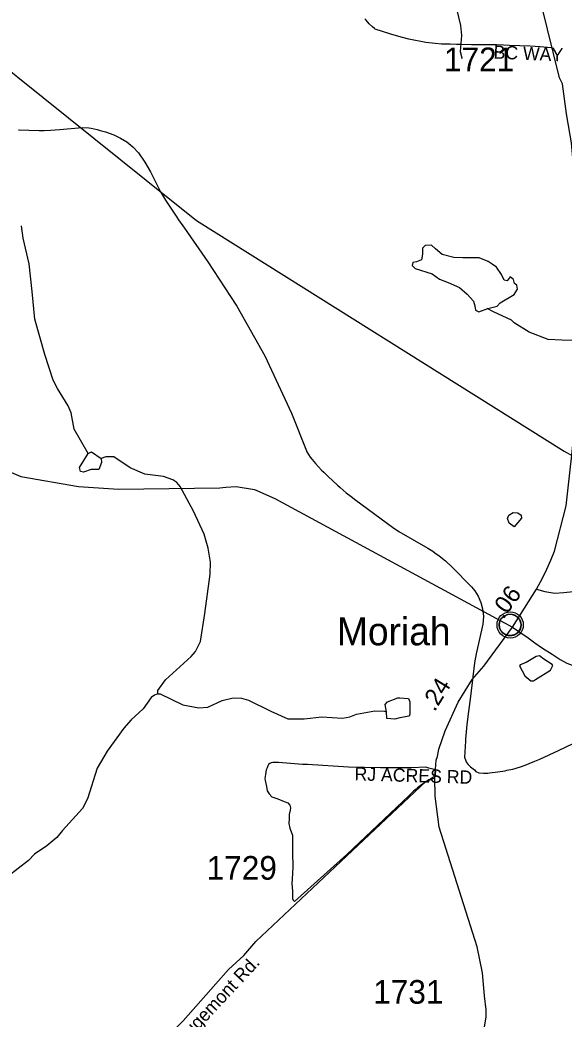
# Model space of a CAD drawing. Extents: x 1950930 to 2061844, y 904556 to 1017002.
# Drawn here: x 2046939 to 2050852, y 910013 to 917199 of the extents above; entities that cross this region are included whole.
import ezdxf

# ---------------------------------------------------------------- set-up
doc = ezdxf.new("R2010")
doc.units = 0
for name, color, linetype in [('Exist Civil Demographics Community CELL', 7, 'Continuous'), ('Exist Civil Demographics Community Label', 7, 'Continuous'), ('Exist Hydrographic Creek Single Shore', 7, 'Continuous'), ('Exist Hydrographic Lake Shore', 7, 'Continuous'), ('Exist Hydrographic Misc Water Feature', 7, 'Continuous'), ('Exist Road Non-System Type 51', 7, 'Continuous'), ('Exist Road Non-System Type 51 Label', 7, 'Continuous'), ('Exist Road Primary US Structure Standard Bridge CELL', 7, 'Continuous'), ('Exist Road Secondary Type 51 Attributed', 7, 'Continuous'), ('Exist Road Secondary Type 51 Label', 7, 'Continuous'), ('Exist Road Secondary Type 51 Number Label', 7, 'Continuous'), ('Exist Utilities Electrical Transmission Line', 7, 'Continuous')]:
    doc.layers.add(name, color=color, linetype=linetype)

msp = doc.modelspace()

# ---------------------------------------------------------------- linework, layer by layer
at = {"layer": 'Exist Civil Demographics Community CELL'}
msp.add_lwpolyline([(2050386.7, 912860.3), (2050387.7, 912865.8), (2050389.5, 912872.4), (2050392.4, 912879.6), (2050395.3, 912885.4), (2050398.7, 912891.1), (2050402.4, 912896.2), (2050406.4, 912900.6), (2050411, 912905.2), (2050416.5, 912909.8), (2050421.9, 912913.4), (2050426.8, 912916.3), (2050431.9, 912918.8), (2050437.3, 912921.1), (2050443, 912922.9), (2050447.3, 912924), (2050452.2, 912924.8), (2050456.3, 912925.5), (2050462.6, 912925.7), (2050467.1, 912925.6), (2050472.7, 912925.4), (2050477.6, 912924.7), (2050482.6, 912923.7), (2050487.6, 912922.3), (2050492.7, 912920.3), (2050499.4, 912917.4), (2050505.6, 912913.9), (2050510.7, 912910.4), (2050515.9, 912906.3), (2050519.2, 912903.2), (2050523.3, 912898.8), (2050527.2, 912894.1), (2050530.2, 912889.5), (2050533.4, 912884.5), (2050535.8, 912879.4), (2050537.9, 912874.4), (2050539.4, 912869.3), (2050540.7, 912864.7), (2050541.8, 912858.7), (2050542.4, 912854), (2050542.7, 912848), (2050542.5, 912842.2), (2050541.9, 912836.5), (2050541, 912831), (2050539.3, 912824.9), (2050537.5, 912819), (2050535.2, 912814), (2050532, 912808), (2050528.7, 912802.7), (2050525.3, 912798), (2050521.1, 912793.2), (2050515.8, 912788.3), (2050510.8, 912784.1), (2050505.7, 912780.7), (2050501.4, 912778.2), (2050494.6, 912774.9), (2050487.5, 912772.2), (2050481.5, 912770.8), (2050474.9, 912769.5), (2050470.5, 912769), (2050466, 912768.7), (2050460.4, 912768.7), (2050456.1, 912769.2), (2050450.5, 912769.9), (2050444.6, 912771.2), (2050440, 912772.5), (2050434.8, 912774.4), (2050430.2, 912776.4), (2050426.3, 912778.6), (2050419.5, 912782.7), (2050413.9, 912787), (2050409, 912791.4), (2050404.5, 912796.3), (2050401.4, 912800.3), (2050398.4, 912804.4), (2050394.3, 912811.5), (2050392.6, 912815.1), (2050390.8, 912819.1), (2050388.3, 912827.3), (2050386.7, 912834.3), (2050386, 912839.5), (2050385.7, 912845.8), (2050385.7, 912850.5), (2050386.2, 912857)], close=True, dxfattribs=at)
for centre, radius in [((2050464.3, 912847.8), 94.3), ((2050464.1, 912848.1), 76.7)]:
    msp.add_circle(centre, radius, dxfattribs=at)
at = {"layer": 'Exist Hydrographic Creek Single Shore'}
for points in [[(2047428.5, 914080.6), (2047328.4, 914256.3), (2047308.2, 914372.2), (2047286, 914424.2), (2047207.8, 914548.2), (2047177.5, 914607.9), (2047117.4, 914791.9), (2047044.8, 915045.8), (2047026.3, 915245.7), (2047003.9, 915445.6), (2046961.8, 915629.6), (2046949.5, 915717.5)], [(2050940.5, 914892.8), (2050837, 914895.1), (2050737, 914900.8), (2050600.9, 914952.5), (2050492.7, 915020.4), (2050472.8, 915040.2), (2050344.4, 915099.9), (2050298.1, 915123.3)], [(2047929.9, 912351.4), (2047929.7, 912375.4), (2047985.8, 912451.7), (2048169.4, 912619.8), (2048201.3, 912655.9), (2048237.3, 912728), (2048268.7, 912930.2), (2048306.3, 913212.2), (2048310.1, 913300.1), (2048291.9, 913400.2), (2048263.7, 913500.2), (2048187.4, 913665.9), (2048091, 913843.8), (2048067, 913871.8), (2048038.9, 913891.8), (2047970.8, 913915.5), (2047836.9, 913931.4), (2047730.9, 913977.2), (2047612.7, 914056.8), (2047556.6, 914056.6), (2047522.6, 914044.5)], [(2047929.9, 912351.4), (2047905.8, 912343.4), (2047882.1, 912325.5), (2047824, 912243.3), (2047738.3, 912165.1), (2047686.2, 912105.1), (2047566.7, 911940.9), (2047492.9, 911816.7), (2047423.4, 911596.7), (2047387.5, 911528.5), (2047245.8, 911370.3), (2047204, 911318), (2047131.9, 911258.1), (2047044, 911197.9), (2047000.1, 911153.9), (2046852.4, 911039.4), (2046796.7, 910963.5), (2046694.7, 910887.2), (2046455, 910802.5), (2046299.1, 910706.3)], [(2047929.9, 912351.4), (2047946, 912351.4), (2048110, 912271.9), (2048226.1, 912252.1), (2048290.2, 912256), (2048393.9, 912304.4), (2048472.1, 912324.5), (2048532, 912320.6), (2048582, 912306.8), (2048742.1, 912227), (2048866.3, 912173.2), (2048982.2, 912173.5), (2049110.1, 912185.6), (2049258.2, 912177.9), (2049310.2, 912186), (2049358.2, 912206.4), (2049491.9, 912230.5), (2049560.1, 912226.5), (2049574.1, 912222.6)]]:
    msp.add_lwpolyline(points, dxfattribs=at)
at = {"layer": 'Exist Hydrographic Lake Shore'}
msp.add_lwpolyline([(2049833.7, 915514.3), (2049827, 915473.8), (2049790.6, 915459), (2049763.6, 915455), (2049759.6, 915433.4), (2049781.1, 915410.5), (2049903.8, 915374.1), (2049956.4, 915333.6), (2050018.4, 915310.7), (2050100.6, 915274.3), (2050155.9, 915225.8), (2050200.4, 915177.2), (2050211.2, 915143.5), (2050215.2, 915111.2), (2050238.2, 915099), (2050304.2, 915124.7), (2050371.6, 915139.5), (2050393.2, 915165.1), (2050493, 915224.4), (2050515.9, 915262.2), (2050513.2, 915291.8), (2050494.3, 915302.6), (2050487.6, 915332.3), (2050464.6, 915351.1), (2050443.1, 915321.5), (2050420.2, 915328.2), (2050401.3, 915368.7), (2050364.9, 915421.2), (2050335.2, 915442.8), (2050305.6, 915461.7), (2050242.2, 915487.3), (2050123.6, 915487.3), (2050060.2, 915491.3), (2049974.6, 915512.9), (2049926.1, 915553.4), (2049897.8, 915579), (2049853.3, 915576.3), (2049834.4, 915557.4), (2049834.4, 915535.8)], close=True, dxfattribs=at)
at = {"layer": 'Exist Hydrographic Misc Water Feature'}
for p, q in [((2049000, 914099.7), (2049002.8, 914092.6)), ((2050047.8, 913262.6), (2050185.8, 913122.6)), ((2050232.9, 913054.6), (2050252.8, 913010)), ((2050208.1, 912574.1), (2050179.8, 912332.6)), ((2050141.9, 912012.7), (2050136, 911896.8)), ((2050141.9, 912012.7), (2050136, 911896.8)), ((2050143.1, 912025.1), (2050141.9, 912012.7))]:
    msp.add_line(p, q, dxfattribs=at)
for points in [[(2050314.3, 919461.9), (2050290.3, 919445.7), (2050222.4, 919351.6), (2050190.7, 919295.5), (2050130.9, 919209.5), (2050097.1, 919145.5), (2050013.3, 918901.5), (2050001.7, 918789.5), (2050013.8, 918597.3), (2049996.1, 918485.4), (2049980.6, 918305.2), (2049976.9, 918065.4), (2049990.9, 918013.3), (2049999.3, 917909.4), (2049985.3, 917805.4), (2049953.7, 917721.4), (2049975.8, 917617.2), (2050030.1, 917481.5), (2050106.8, 917159.7), (2050114.8, 917087.7), (2050104.9, 916971.7), (2050117.1, 916927.5), (2050115, 916919.6)], [(2046928.3, 916409.1), (2046932.8, 916408.8), (2047002.8, 916405.1)], [(2047002.8, 916405.1), (2047075.8, 916404), (2047113.5, 916405)], [(2047002.8, 916405.1), (2047075.8, 916404), (2047113.5, 916405)], [(2047113.5, 916405), (2047158.8, 916406.4), (2047191, 916408.4)], [(2047113.5, 916405), (2047158.8, 916406.4), (2047191, 916408.4)], [(2047191, 916408.4), (2047224.6, 916410.8), (2047386.8, 916424.3)], [(2047191, 916408.4), (2047224.6, 916410.8), (2047386.8, 916424.3)], [(2047386.8, 916424.3), (2047434.8, 916422.4), (2047450, 916419.5)], [(2047386.8, 916424.3), (2047434.8, 916422.4), (2047450, 916419.5)], [(2047450, 916419.5), (2047492.8, 916411.4), (2047515.4, 916404.9)], [(2047450, 916419.5), (2047492.8, 916411.4), (2047515.4, 916404.9)], [(2047515.4, 916404.9), (2047553.7, 916393.8), (2047612.8, 916372.3), (2047662.8, 916349.6)], [(2047515.4, 916404.9), (2047553.7, 916393.8), (2047612.8, 916372.3), (2047662.8, 916349.6)], [(2047662.8, 916349.6), (2047707.9, 916322.3), (2047749.8, 916287.6), (2047790.8, 916242.3), (2047836.9, 916175.4), (2047877.1, 916107.6), (2047924.5, 916011.2)], [(2047662.8, 916349.6), (2047707.9, 916322.3), (2047749.8, 916287.6), (2047790.8, 916242.3), (2047836.9, 916175.4), (2047877.1, 916107.6), (2047924.5, 916011.2)], [(2047924.5, 916011.2), (2047948.9, 915961.6), (2047984.7, 915903.6), (2048065.9, 915781.7)], [(2047924.5, 916011.2), (2047948.9, 915961.6), (2047984.7, 915903.6), (2048065.9, 915781.7)], [(2048065.9, 915781.7), (2048078.9, 915762.3), (2048121.1, 915701.8)], [(2048065.9, 915781.7), (2048078.9, 915762.3), (2048121.1, 915701.8)], [(2048121.1, 915701.8), (2048289.7, 915460.3), (2048452.5, 915209.7)], [(2048121.1, 915701.8), (2048289.7, 915460.3), (2048452.5, 915209.7)], [(2048452.5, 915209.7), (2048497.8, 915140.1), (2048698.7, 914782.9)], [(2048452.5, 915209.7), (2048497.8, 915140.1), (2048698.7, 914782.9)], [(2048698.7, 914782.9), (2048890.9, 914370.6), (2049000, 914099.7)], [(2048698.7, 914782.9), (2048890.9, 914370.6), (2049000, 914099.7)], [(2047396.8, 913946.4), (2047375, 913952.4), (2047366.7, 913980.5), (2047428.5, 914080.6)], [(2047428.5, 914080.6), (2047452.7, 914092.6), (2047522.6, 914044.5)], [(2049002.8, 914092.6), (2049025.8, 914053.8), (2049039.9, 914036.7)], [(2049002.8, 914092.6), (2049025.8, 914053.8), (2049039.9, 914036.7)], [(2047522.6, 914044.5), (2047524.6, 914016.6), (2047506.8, 913964.8), (2047450.7, 913964.6), (2047396.8, 913946.4)], [(2049039.9, 914036.7), (2049063.1, 914008.5), (2049084.6, 913985.4)], [(2049039.9, 914036.7), (2049063.1, 914008.5), (2049084.6, 913985.4)], [(2049084.6, 913985.4), (2049107.8, 913960.7), (2049123, 913945.9)], [(2049084.6, 913985.4), (2049107.8, 913960.7), (2049123, 913945.9)], [(2049123, 913945.9), (2049155, 913914.6), (2049221.8, 913853), (2049242.7, 913835.2)], [(2049123, 913945.9), (2049155, 913914.6), (2049221.8, 913853), (2049242.7, 913835.2)], [(2049242.7, 913835.2), (2049285.8, 913798.6), (2049321.3, 913771.1)], [(2049242.7, 913835.2), (2049285.8, 913798.6), (2049321.3, 913771.1)], [(2049321.3, 913771.1), (2049353.9, 913746), (2049617.8, 913551.4)], [(2049321.3, 913771.1), (2049353.9, 913746), (2049617.8, 913551.4)], [(2050445.3, 913614.3), (2050455.2, 913636.4), (2050485.2, 913656.4), (2050519.3, 913654.4)], [(2050519.3, 913654.4), (2050543.2, 913636.5), (2050545.4, 913616.5), (2050493.6, 913554.2)], [(2050493.6, 913554.2), (2050457.4, 913580.2), (2050445.3, 913614.3)], [(2049617.8, 913551.4), (2049663.7, 913520.5), (2049855.8, 913410.6), (2049871.8, 913400.5)], [(2049617.8, 913551.4), (2049663.7, 913520.5), (2049855.8, 913410.6), (2049871.8, 913400.5)], [(2049871.8, 913400.5), (2049906.9, 913378.4), (2049922.5, 913367.4)], [(2049871.8, 913400.5), (2049906.9, 913378.4), (2049922.5, 913367.4)], [(2049922.5, 913367.4), (2049953.7, 913344.9), (2049999.8, 913307.6), (2050047.8, 913262.6)], [(2049922.5, 913367.4), (2049953.7, 913344.9), (2049999.8, 913307.6), (2050047.8, 913262.6)], [(2050185.8, 913122.6), (2050210.8, 913093.5), (2050232.9, 913054.6)], [(2050185.8, 913122.6), (2050210.8, 913093.5), (2050232.9, 913054.6)], [(2050252.8, 913010), (2050265.7, 912964.6), (2050270.3, 912929.3)], [(2050252.8, 913010), (2050265.7, 912964.6), (2050270.3, 912929.3)], [(2050270.3, 912929.3), (2050272.9, 912907.9), (2050267.8, 912853.3)], [(2050270.3, 912929.3), (2050272.9, 912907.9), (2050267.8, 912853.3)], [(2050267.8, 912853.3), (2050220.6, 912639.3), (2050208.1, 912574.1)], [(2050267.8, 912853.3), (2050220.6, 912639.3), (2050208.1, 912574.1)], [(2050579.3, 912576.5), (2050535.4, 912560.4), (2050531.3, 912552.6), (2050569.5, 912482.6), (2050611.7, 912444.6), (2050631.7, 912444.5), (2050645.7, 912454.7)], [(2050707.2, 912600.8), (2050675.2, 912624.8), (2050651.1, 912620.7), (2050579.3, 912576.5)], [(2050645.7, 912454.7), (2050755.4, 912523), (2050771.5, 912554.8), (2050767.4, 912562.8), (2050707.2, 912600.8)], [(2049574.1, 912222.6), (2049566, 912274.6), (2049581.9, 912294.6), (2049656, 912322.6), (2049669.7, 912322.7)], [(2049669.7, 912322.7), (2049732, 912319.1), (2049742, 912294.9), (2049742.2, 912207), (2049738.2, 912191), (2049670, 912178.9)], [(2050179.8, 912332.6), (2050164, 912224.6), (2050153, 912130.5), (2050143.1, 912025.1)], [(2050179.8, 912332.6), (2050164, 912224.6), (2050153, 912130.5), (2050143.1, 912025.1)], [(2049670, 912178.9), (2049634.1, 912170.8), (2049578.1, 912174.6), (2049574.1, 912222.6)], [(2050641.4, 911867.9), (2050676.9, 911882.7), (2050811.8, 911943.7), (2050922.1, 911997.5), (2050977.5, 912027.8)], [(2050641.4, 911867.9), (2050676.9, 911882.7), (2050811.8, 911943.7), (2050922.1, 911997.5), (2050977.5, 912027.8)], [(2050136, 911896.8), (2050144.8, 911870), (2050150.7, 911858.5)], [(2050136, 911896.8), (2050144.8, 911870), (2050150.7, 911858.5)], [(2050150.7, 911858.5), (2050161.8, 911842.7), (2050166.3, 911838.3)], [(2050150.7, 911858.5), (2050161.8, 911842.7), (2050166.3, 911838.3)], [(2050571.5, 911840.1), (2050599.8, 911850.8), (2050641.4, 911867.9)], [(2050571.5, 911840.1), (2050599.8, 911850.8), (2050641.4, 911867.9)], [(2050166.3, 911838.3), (2050177.8, 911827.2), (2050207.7, 911805.3)], [(2050166.3, 911838.3), (2050177.8, 911827.2), (2050207.7, 911805.3)], [(2050207.7, 911805.3), (2050217.8, 911794.7), (2050237.9, 911783.3)], [(2050237.9, 911783.3), (2050272.9, 911780.6), (2050302.7, 911782.4)], [(2050237.9, 911783.3), (2050272.9, 911780.6), (2050302.7, 911782.4)], [(2050302.7, 911782.4), (2050315.8, 911783.3), (2050374.6, 911791.7)], [(2050302.7, 911782.4), (2050315.8, 911783.3), (2050374.6, 911791.7)], [(2050374.6, 911791.7), (2050427.1, 911799.2), (2050440.5, 911802)], [(2050374.6, 911791.7), (2050427.1, 911799.2), (2050440.5, 911802)], [(2050440.5, 911802), (2050483.9, 911811.4), (2050538.9, 911827.7), (2050571.5, 911840.1)], [(2050440.5, 911802), (2050483.9, 911811.4), (2050538.9, 911827.7), (2050571.5, 911840.1)]]:
    msp.add_lwpolyline(points, dxfattribs=at)
at = {"layer": 'Exist Road Non-System Type 51'}
for points in [[(2050758.6, 916999.3), (2050733.6, 916999.9), (2050679.9, 917005.2), (2050608.4, 917009.8), (2050533.1, 917013.6), (2050457.9, 917016.3), (2050417.4, 917017.4), (2050366.2, 917020.1), (2050307.8, 917019.3), (2050186.8, 917019.3), (2050110.4, 917022), (2050079.4, 917023.6), (2050032.8, 917025.8), (2050010.2, 917025.1), (2049995.4, 917023.9), (2049969.4, 917024.3), (2049923.9, 917028.5), (2049857.1, 917036.1), (2049736.4, 917061), (2049689, 917072.4), (2049614.1, 917094.6), (2049545.4, 917116.4), (2049494.2, 917133.9), (2049487.4, 917138.1), (2049474, 917148.8), (2049451.1, 917172.1), (2049427.8, 917196.6), (2049419.9, 917207)], [(2049927.1, 911807.5), (2049916.8, 911807.5), (2049878.1, 911817.4), (2049857.1, 911824), (2049755.8, 911820.7), (2049530.8, 911820.7), (2049301.4, 911825.1), (2049007.5, 911843.6), (2048970.9, 911844.5), (2048798.4, 911857.2), (2048757.9, 911858.9), (2048745.1, 911856.6), (2048734.8, 911850.2), (2048726, 911843.3), (2048720.9, 911833.5), (2048716.2, 911820.8), (2048709.2, 911804.6), (2048706.9, 911789.5), (2048704, 911771.6), (2048700.6, 911742.6), (2048702.2, 911728.7), (2048711.6, 911684.8), (2048716.8, 911654.6), (2048730.6, 911632.1), (2048750.4, 911611.2), (2048793.5, 911595.8), (2048838.4, 911578.7), (2048866.2, 911568), (2048879, 911550.9), (2048883.4, 911531.6), (2048881.2, 911514.6), (2048874.8, 911484.6), (2048874.8, 911454.7), (2048872.6, 911420.4), (2048879, 911386.2), (2048889.8, 911358.4), (2048898.2, 911334.9), (2048897.8, 911213.6), (2048901, 911106.6), (2048895.6, 911018.9), (2048894.6, 910986.9), (2048898.9, 910932.3), (2048897.8, 910898.1), (2048899.9, 910878.9), (2048904.2, 910868.2), (2048913.6, 910857.7)], [(2049927.1, 911807.5), (2049926.1, 911796.5), (2049924.6, 911776.9), (2049925.5, 911755.1)], [(2049925.5, 911755.1), (2049912.4, 911751.6), (2049901.4, 911745.6), (2049890.5, 911739.4), (2049879.8, 911733), (2049869, 911726.4), (2049858.5, 911719.7), (2049848, 911712.8), (2049837.6, 911705.6), (2049827.5, 911698.3), (2049817.4, 911690.8), (2049807.5, 911683.2), (2049797.6, 911675.4), (2049788, 911667.4), (2049778.5, 911659.2), (2049769, 911650.9), (2049759.9, 911642.4), (2049750.8, 911633.8), (2049736, 911619.1), (2049290, 911195.8), (2048913.6, 910857.7)]]:
    msp.add_lwpolyline(points, dxfattribs=at)
at = {"layer": 'Exist Road Secondary Type 51 Attributed'}
for points in [[(2050653.7, 913105.1), (2050697, 913184.8), (2050727.7, 913248.3), (2050756.2, 913314.6), (2050782.5, 913379.2), (2050866.7, 913704.1), (2050893.9, 913940.6), (2050906.7, 914069), (2050927.1, 914267.5), (2050937.6, 914382.8), (2050967.1, 914674.8), (2050980.4, 914914.8), (2050979.6, 915470.7), (2050905.8, 916314.6), (2050869.5, 916522.6), (2050841.2, 916738.4), (2050819.1, 916782.5), (2050647.6, 917486.2)], [(2046861, 913952.1), (2046945, 913916.1), (2047360.6, 913844.1), (2047647.5, 913823.3), (2048375.5, 913834.6), (2048418.9, 913838.8), (2048494.5, 913842.2), (2048626.6, 913822.3), (2048770.8, 913756.7), (2050480.6, 912831.4)], [(2050653.7, 913105.1), (2050712.8, 913088.3), (2050785.9, 913077.2), (2050850.6, 913079.8), (2050917.8, 913089.2), (2050981.5, 913112.1), (2051077.7, 913164), (2052038.8, 913743.6)], [(2050480.6, 912831.4), (2050653.7, 913105.1)], [(2049922.4, 911748.2), (2049926.9, 911807), (2049932.3, 911874.9), (2049942.2, 911900.9), (2049952.1, 911954.9), (2049997.9, 912086.9), (2050089.5, 912291.1), (2050191.2, 912455.4), (2050275.2, 912550.3), (2050480.6, 912831.4)], [(2050480.6, 912831.4), (2050593.1, 912755.9), (2050642.7, 912719.7), (2050696.6, 912680.9), (2050766.9, 912638.3), (2050824.6, 912599.7), (2050872.3, 912573.3), (2050930.3, 912552), (2051027.9, 912521.4), (2051541.6, 912480.5), (2051649.9, 912465.4), (2052011.4, 912324.7)], [(2046172.9, 907893.1), (2046375.8, 907987.2), (2046533.7, 908105.6), (2046679.4, 908241), (2046806.1, 908389.3), (2046923.4, 908492), (2047229, 908875.2), (2047335.9, 909059), (2047427.6, 909199.3), (2047900.4, 909784), (2048111.7, 909999.4), (2048439, 910370.1), (2048548.9, 910470.2), (2048634.6, 910570.4), (2049857.7, 911722.6), (2049922.4, 911748.2)], [(2050708.2, 905127.4), (2050700.6, 905333.6), (2050680.3, 905427.6), (2050644.2, 905519.6), (2050605.1, 905648.1), (2050555.5, 905763.8), (2050503.2, 905883.7), (2050316.5, 906227.3), (2050271.6, 906434.8), (2050256.4, 906741.3), (2050230.6, 907514.2), (2050194.7, 908117.4), (2050145.1, 908916.1), (2050156.6, 909135.6), (2050199.5, 909468.9), (2050292.6, 910029.1), (2050291, 910078.6), (2050280.5, 910179.4), (2050265.4, 910345), (2050226.3, 910531.7), (2049954.7, 911392.4), (2049923.9, 911617.2), (2049922.4, 911748.2)]]:
    msp.add_lwpolyline(points, dxfattribs=at)
at = {"layer": 'Exist Utilities Electrical Transmission Line'}
for points in [[(2036919.5, 925116.4), (2038712.4, 923587.8), (2040702.9, 922289.5), (2041939.4, 920911.8), (2044128.9, 919031.9), (2047846, 916047)], [(2047846, 916047), (2048208.9, 915755.5), (2050852.1, 914098.5), (2050913, 914065)]]:
    msp.add_lwpolyline(points, dxfattribs=at)

# ---------------------------------------------------------------- texts
at = {"layer": 'Exist Civil Demographics Community Label'}
msp.add_text('Moriah', height=200, dxfattribs=at).set_placement((2049218.2, 912701.3))
at = {"layer": 'Exist Road Non-System Type 51 Label'}
for s, rotation, p in [('  BC WAY', 357.66153, (2050272.6, 916924.1)), ('  RJ ACRES RD', 358.29864, (2049273.2, 911731.9))]:
    msp.add_text(s, height=95, rotation=rotation, dxfattribs=at).set_placement(p)
at = {"layer": 'Exist Road Primary US Structure Standard Bridge CELL'}
for s, rotation, p in [('.06', 54.02474, (2050414.2, 912883.1)), ('.24', 58.26687, (2049920.9, 912218.4))]:
    msp.add_text(s, height=125, rotation=rotation, dxfattribs=at).set_placement(p)
at = {"layer": 'Exist Road Secondary Type 51 Label'}
msp.add_text('Rougemont Rd.', height=95, rotation=46.96459, dxfattribs=at).set_placement((2048063.2, 909763.1))
at = {"layer": 'Exist Road Secondary Type 51 Number Label'}
for s, p in [('1721', (2049988, 916830.6)), ('1729', (2048281, 911015.4)), ('1731', (2049479, 910123.4))]:
    msp.add_text(s, height=170, dxfattribs=at).set_placement(p)

doc.saveas('drawing.dxf')
